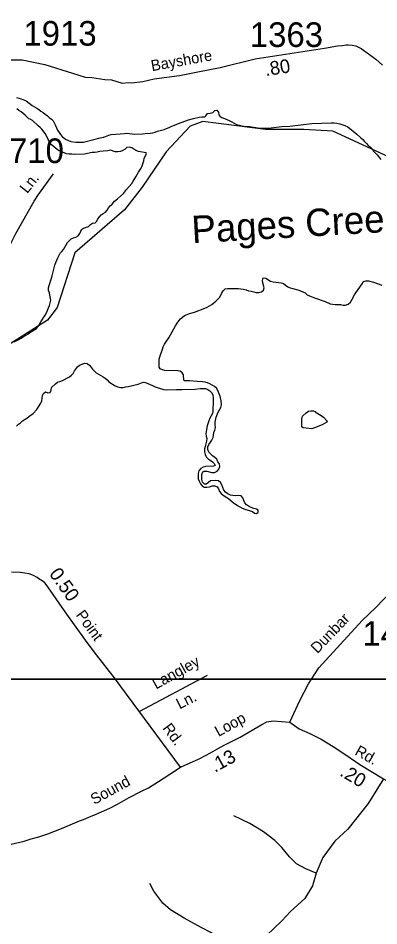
# Model space of a CAD drawing. Extents: x 1945482 to 2853149, y 66427 to 1015778.
# Drawn here: x 2364491 to 2366654, y 190657 to 196098 of the extents above; entities that cross this region are included whole.
import ezdxf

# ---------------------------------------------------------------- set-up
doc = ezdxf.new("R2010")
doc.units = 0
for name, color, linetype in [('Old_Level_10', 7, 'Continuous'), ('Old_Level_11', 7, 'Continuous'), ('Old_Level_17', 7, 'Continuous'), ('Old_Level_21', 7, 'Continuous'), ('Old_Level_25', 7, 'Continuous'), ('Old_Level_32', 7, 'Continuous'), ('Old_Level_35', 7, 'Continuous'), ('Old_Level_50', 7, 'Continuous'), ('Old_Level_60', 7, 'Continuous'), ('Old_Level_63', 7, 'Continuous'), ('Old_Level_8', 7, 'Continuous')]:
    doc.layers.add(name, color=color, linetype=linetype)

msp = doc.modelspace()

# ---------------------------------------------------------------- linework, layer by layer
at = {"layer": 'Old_Level_25'}
msp.add_line((2313126.6, 192135.8), (2381298.8, 192135.8), dxfattribs=at)
at = {"layer": 'Old_Level_32'}
for points in [[(2364442.6, 195847.4), (2364515.8, 195848.4), (2364652.1, 195819), (2364817.9, 195768.2), (2364892.7, 195744.1), (2364932.8, 195741.4), (2365010.3, 195730.7), (2365050.4, 195728.1), (2365114.4, 195708), (2365152.2, 195711.5), (2365172.3, 195710.3), (2365238, 195718.9), (2365307.4, 195733.7), (2365458.7, 195753.7), (2365567.8, 195776), (2365702.9, 195801.4), (2365912.9, 195853.7), (2366328.5, 195918.2), (2366406, 195931.3), (2366435.9, 195934.5), (2366457.8, 195937.4), (2366469.8, 195937.8), (2366493.8, 195936.8), (2366516, 195931.7), (2366548.7, 195915), (2366598.1, 195880.9), (2366635.2, 195852.4), (2366676.7, 195816)], [(2366121.2, 191878.6), (2366179.5, 192008.8), (2366231.6, 192106.9), (2366250.2, 192135.8), (2366293.8, 192203.4), (2366554.6, 192487.9), (2366635.6, 192565.1), (2366898.8, 192839.7), (2367301.9, 193319.8), (2367475.1, 193547.2)], [(2365464.7, 191608.3), (2365107.7, 192092.4), (2365074.2, 192135.8), (2364947.4, 192300.1), (2364894.6, 192370), (2364829, 192461.5), (2364782.4, 192525.6), (2364737.8, 192591.9), (2364682.7, 192669.7), (2364659.4, 192702.8), (2364651, 192712.5), (2364642.7, 192720.2), (2364628.3, 192729.6), (2364622.1, 192733.4), (2364605.7, 192744.7), (2364583.1, 192757.8), (2364556.8, 192766.8), (2364530.6, 192771.7), (2364502.4, 192774.6), (2364450.4, 192776.6)], [(2365464.7, 191608.3), (2365577.1, 191658.8), (2365614.3, 191678.3), (2365643.8, 191693.5), (2365686.8, 191719.2), (2365725.9, 191740.7), (2365822.1, 191788.6), (2365953, 191864.8), (2365982.7, 191880.6), (2366021.3, 191885.8), (2366121.2, 191878.6)], [(2366121.2, 191878.6), (2366175.4, 191838.5), (2366240.1, 191810.5), (2366308.4, 191775.4), (2366380.1, 191731.9), (2366455.4, 191682.8), (2366540.4, 191623.9), (2366681.1, 191538.8), (2366984.8, 191372.1)], [(2364448.9, 191147.9), (2364526.3, 191164.9), (2364569.8, 191178.7), (2364615.3, 191190.5), (2364668.6, 191208.6), (2364741.5, 191237.5), (2364802.5, 191261.9), (2364859.6, 191286.2), (2364883.3, 191295.2), (2364914.7, 191308.4), (2364958.1, 191326.1), (2365040.6, 191363.4), (2365087.7, 191387.3), (2365156.2, 191426), (2365230.7, 191465), (2365271.9, 191484.6), (2365332.4, 191523.1), (2365400.7, 191565.8), (2365464.7, 191608.3)]]:
    msp.add_lwpolyline(points, dxfattribs=at)
at = {"layer": 'Old_Level_35'}
for points in [[(2364337.8, 194540.2), (2364427.8, 194706.4), (2364477.9, 194806.4), (2364588.2, 195000.9), (2364612.7, 195039.9), (2364702.7, 195165.3)], [(2365624, 192158.7), (2365218.2, 191942.6)], [(2366681.1, 191538.8), (2366589.5, 191391.5), (2366468.5, 191237.6), (2366390, 191165.6), (2366318, 191067.4), (2366278.7, 190972.5), (2366255.8, 190897.2), (2366210, 190821.9), (2366125, 190743.4), (2366072.6, 190687.7), (2365981, 190599.3), (2365935.2, 190540.4), (2365886.2, 190494.6), (2365804.4, 190435.7)], [(2366278.7, 190972.5), (2366216.6, 190998.7), (2366161, 191028.1), (2366118.4, 191070.7), (2366072.6, 191126.4), (2366030.1, 191168.9), (2365961.4, 191221.3), (2365879.6, 191270.4), (2365784.7, 191316.2)], [(2365804.4, 190435.7), (2365758.6, 190488), (2365716.1, 190550.2), (2365680.1, 190589.5), (2365650.6, 190615.7), (2365588.5, 190648.4), (2365487.1, 190704.1), (2365405.3, 190753.2), (2365359.5, 190792.5), (2365303.9, 190864.5), (2365281, 190910.3)]]:
    msp.add_lwpolyline(points, dxfattribs=at)
at = {"layer": 'Old_Level_50'}
msp.add_lwpolyline([(2366771.7, 195238.2), (2366608.4, 195315.1), (2366377.8, 195420.8), (2366204.9, 195430.4), (2365974.3, 195430.4), (2365599.6, 195478.5), (2365522.7, 195449.7), (2365378.6, 195295.9), (2365234.5, 195084.4), (2365128.8, 194949.8), (2364831, 194690.3), (2364725.3, 194363.5), (2364667.6, 194286.6), (2364360.2, 194094.4)], dxfattribs=at)
at = {"layer": 'Old_Level_60'}
for points in [[(2364481, 195623.1), (2364510, 195613.2), (2364539, 195601.3), (2364576.2, 195573.8), (2364603, 195558.4), (2364616, 195550), (2364628, 195540.9), (2364641.7, 195532.2), (2364653.7, 195521.9), (2364667, 195512.5), (2364678, 195502.3), (2364691, 195492.6), (2364701.7, 195482.1), (2364715.2, 195454.4), (2364720.7, 195439.7), (2364728, 195425.5), (2364736.5, 195413.2), (2364745.5, 195401.1), (2364756, 195389.2), (2364766.7, 195378.8), (2364778.7, 195369.7), (2364793, 195364.7), (2364806.7, 195358.8), (2364837.7, 195353.8), (2364883.7, 195354.9), (2364944, 195371), (2364975, 195378.8), (2365000, 195383.9), (2365005.5, 195385.2), (2365034.7, 195396.4)], [(2365197.7, 195304), (2365184.7, 195312.3), (2365173.7, 195321), (2365158.7, 195323.6), (2365142.7, 195322.3), (2365132.2, 195311.8), (2365119.5, 195303.7), (2365105, 195298.7), (2365089.5, 195296.3), (2365073.7, 195297.3), (2365044, 195305.8), (2365028, 195303.1), (2365000, 195301.4), (2364981.2, 195298.7), (2364965.7, 195295.5), (2364950.5, 195293.4), (2364934.7, 195292.4), (2364890, 195282.1), (2364828, 195279.9), (2364813, 195282.2), (2364797, 195282.5), (2364781.5, 195285.4), (2364766.2, 195290.2), (2364738, 195302.4), (2364724.5, 195309.6), (2364701, 195329.7), (2364690, 195340.4), (2364680, 195352.4), (2364666.5, 195380.4), (2364652.2, 195407.3), (2364634, 195432.7), (2364623, 195443), (2364610.2, 195451.4), (2364577.2, 195484.8), (2364563, 195491.6), (2364555, 195494.5), (2364533, 195516.1), (2364509.2, 195536.1), (2364496, 195544.5), (2364484, 195553.8)], [(2365034.7, 195396.4), (2365049.7, 195399.6), (2365128.5, 195407.1), (2365143.5, 195407.5), (2365174.2, 195403.6), (2365190.2, 195403.1), (2365237, 195403.9), (2365252.2, 195406), (2365283, 195407.8), (2365298.2, 195410.6), (2365313, 195414.8), (2365327.2, 195420.4), (2365358, 195427.4), (2365367.7, 195430.4), (2365401, 195443.4), (2365409.7, 195447.9), (2365453.5, 195465.4), (2365513, 195487.7), (2365543, 195496.2), (2365576.2, 195504.2), (2365593, 195506.3), (2365609.7, 195507.1), (2365617.5, 195512.2), (2365627.2, 195525.3), (2365643, 195528.2), (2365658.5, 195532.8), (2365669.7, 195544), (2365682.7, 195546.4), (2365693.2, 195534.4), (2365694.7, 195518.3), (2365700, 195510.3), (2365713, 195502), (2365728.5, 195497), (2365757.2, 195484.6), (2365773, 195476.7), (2365801.2, 195460.9), (2365816, 195455.9), (2365831, 195452.8), (2365846.2, 195450.4), (2365878.7, 195448.2), (2365928.5, 195439.5), (2365944.2, 195438.2), (2365959.2, 195438.2), (2366008.7, 195440), (2366073, 195448), (2366121, 195450.7), (2366186, 195459.2), (2366253.2, 195466), (2366367.7, 195470), (2366386.5, 195469.4), (2366402.7, 195467.6), (2366420.5, 195463.9), (2366451, 195454), (2366467.2, 195445.4)], [(2366467.2, 195445.4), (2366522.2, 195403), (2366547, 195380.8), (2366557.7, 195369.7), (2366567.5, 195357.8), (2366579.5, 195347.2), (2366591, 195335.1), (2366602.7, 195325.5), (2366613.2, 195313.9), (2366621.2, 195300.8), (2366643.5, 195277.6), (2366665.2, 195251)], [(2364467.2, 194158.1), (2364495.5, 194171.9), (2364509, 194179.4), (2364522, 194187.2), (2364534.7, 194196.4), (2364548.7, 194202.7), (2364561.2, 194213.1), (2364601.2, 194237.3), (2364611.7, 194249.3), (2364618.7, 194263.2), (2364627, 194277), (2364653.2, 194317.6), (2364660.5, 194331.3), (2364674, 194361.4), (2364679.2, 194376.1), (2364687, 194406.5), (2364680.5, 194436.5), (2364678.5, 194451.4), (2364672.2, 194465.5), (2364673, 194480.8), (2364676.5, 194495.9), (2364691.5, 194539.5), (2364694.7, 194554.3), (2364712, 194618), (2364717, 194632.4), (2364723.2, 194646.3), (2364728.5, 194660.6), (2364743.5, 194688.2), (2364754, 194699.2), (2364764, 194711.2), (2364787.5, 194752.1), (2364798, 194763.7), (2364809, 194774.4), (2364823, 194780.5), (2364837.5, 194785.4), (2364851, 194793.9), (2364860.5, 194806.5), (2364866.7, 194820.4), (2364870.5, 194831), (2364884, 194838.9), (2364913.2, 194849.8), (2364925.2, 194860), (2364937.5, 194869), (2364953, 194871), (2364962, 194880.8), (2364969, 194894.5), (2364989.5, 194918.3), (2365000, 194926.4), (2365015, 194934.9), (2365024.5, 194947.2), (2365032, 194960.5), (2365042, 194972.4), (2365054, 194982.9), (2365069.7, 195000), (2365086.5, 195015.8), (2365123.7, 195046), (2365141.7, 195070.5), (2365172.2, 195107.4), (2365181.5, 195120.5), (2365196.2, 195147.1), (2365212.5, 195173.8), (2365221, 195186.2), (2365228.5, 195199.3), (2365234.2, 195213.2), (2365244, 195243.1), (2365246.2, 195258.1), (2365260.7, 195284.7), (2365258.7, 195290), (2365212.5, 195298.9), (2365197.7, 195304)], [(2365356.7, 193989), (2365343, 193996.4), (2365337.7, 194005.2), (2365336.7, 194020.8), (2365337.5, 194053.1), (2365341.2, 194068.1), (2365356.2, 194113.9), (2365361.5, 194127.9), (2365368.5, 194142.8), (2365376.5, 194155.8), (2365395.7, 194180.9), (2365435.5, 194254.5), (2365444.7, 194269.6), (2365454.5, 194283.5), (2365464.5, 194295.3), (2365475.7, 194305.7), (2365489.2, 194315.6), (2365503.7, 194321.9), (2365518, 194326.9), (2365548, 194335.7), (2365610.2, 194359.6), (2365624.2, 194365.5), (2365638, 194373.1), (2365652.2, 194382.4), (2365665, 194391.1), (2365676.7, 194401.8), (2365698.7, 194423.9), (2365706.7, 194436.7), (2365713, 194451.1), (2365721, 194464.3), (2365732, 194474.5), (2365747.2, 194476.8), (2365778.5, 194477.9), (2365794.7, 194478.2), (2365811.7, 194477), (2365827.2, 194475.4), (2365842.2, 194472.5), (2365858, 194468.7), (2365873.2, 194463.4), (2365888.2, 194461), (2365903.7, 194456.5), (2365918.7, 194454.1), (2365935, 194454.4), (2365950.7, 194457), (2365962.5, 194467.3), (2365967.2, 194480.9), (2365958.5, 194510.9), (2365957, 194526.1), (2365961, 194541.2), (2365976.5, 194539.8), (2366004.2, 194521.9), (2366020, 194517.4), (2366036.2, 194515.9), (2366069, 194511.3), (2366083.2, 194506.4), (2366095.2, 194497), (2366109.2, 194487.7), (2366123.2, 194481.6), (2366137.7, 194476.8), (2366168.7, 194468.4), (2366183.5, 194463.4), (2366211.7, 194450.6), (2366224.5, 194440.4), (2366239, 194433), (2366269.2, 194420.7), (2366332.7, 194399.3), (2366361.5, 194386.1), (2366376.5, 194382.9), (2366392.7, 194381.7), (2366408.7, 194382.3), (2366423.7, 194381.3), (2366438.5, 194377.6), (2366454.5, 194378.2), (2366471, 194383.9), (2366483.7, 194395.2), (2366493, 194409.6), (2366508, 194438.6), (2366516, 194451.7), (2366554.2, 194505.1), (2366562, 194518.5), (2366576.2, 194522.8), (2366591.5, 194523.1), (2366622, 194514.6), (2366671.7, 194497.2)], [(2364481, 193652.7), (2364492.5, 193663.5), (2364505.7, 193672.7), (2364517.2, 193683.9), (2364544, 193699.5), (2364556, 193709.4), (2364582.2, 193727.4), (2364602.7, 193751.6), (2364628, 193790), (2364632.7, 193804.4), (2364636.2, 193835.8), (2364643, 193849), (2364655.2, 193858.1), (2364668.5, 193852.4), (2364683.7, 193854.3), (2364689.7, 193869), (2364691.5, 193884.7), (2364714.5, 193905.4), (2364726.7, 193915.2), (2364741.2, 193920.9), (2364756.2, 193925.3), (2364798.5, 193948.4), (2364811, 193957.1), (2364821.5, 193968.9), (2364828.7, 193983.8), (2364846.5, 194008.6), (2364859.2, 194018), (2364874.2, 194024.5), (2364889.5, 194028.9), (2364905, 194028), (2364918.5, 194018.7), (2364937.2, 193994.6), (2364959.2, 193972.5), (2364972, 193963.1), (2365000, 193948.1), (2365012.2, 193940.6), (2365024.7, 193929.6), (2365034.7, 193918.3), (2365073.7, 193893.5), (2365089, 193887.3)], [(2365645.5, 193324.2), (2365633.2, 193314.7), (2365619.5, 193305.5), (2365608, 193305), (2365597, 193316.9), (2365592.2, 193332.4), (2365592.5, 193363.3), (2365599, 193377.6), (2365607.5, 193382.4), (2365623.2, 193381.7), (2365653.5, 193373.6), (2365669.5, 193374.4), (2365684, 193382.3), (2365694, 193394.7), (2365700, 193410.7), (2365698, 193425.6), (2365689.2, 193439.4), (2365682, 193453.9), (2365669.7, 193465.2), (2365656.7, 193475), (2365644.5, 193485.7), (2365634.5, 193497.4), (2365629.2, 193512.2), (2365629.5, 193527.7), (2365635.5, 193542.7), (2365645, 193555.6), (2365653.2, 193568.8), (2365660, 193583.6), (2365664, 193614.9), (2365670.7, 193628.5), (2365675.5, 193644.4), (2365672.7, 193660.8), (2365672.5, 193676.3), (2365679, 193706.4), (2365691.2, 193735.9), (2365706.5, 193764.4), (2365710, 193779.3), (2365708.5, 193806.8), (2365705.5, 193821.5), (2365701, 193836.5), (2365689.5, 193866.8), (2365680.2, 193879.7), (2365668.5, 193890.3), (2365641.5, 193905.9), (2365626.2, 193911), (2365611.7, 193915.1), (2365596.2, 193918.2), (2365565.2, 193920.1), (2365519.5, 193924.6), (2365489, 193923.7), (2365484.5, 193928.2), (2365481.7, 193959.4), (2365474.2, 193972.4), (2365463, 193981.2), (2365448.2, 193984.9), (2365371.5, 193986.4), (2365356.7, 193989)], [(2365089, 193887.3), (2365105, 193884.1), (2365120.2, 193884.8), (2365135, 193887.6), (2365150.5, 193889.3), (2365210.2, 193904.8), (2365240.7, 193915), (2365255.7, 193914.6), (2365269.7, 193908), (2365283.7, 193902.5), (2365297.5, 193895.1), (2365312, 193888.6), (2365356.2, 193873.5), (2365362, 193871.3), (2365378.2, 193869.9), (2365441.7, 193871.9), (2365473.2, 193871.1), (2365551.7, 193874), (2365583, 193877.9), (2365613.7, 193878), (2365628, 193871.6), (2365641.5, 193863.6), (2365651.7, 193852.3), (2365658.7, 193838.3), (2365660.7, 193822.2), (2365661, 193806.5), (2365657.7, 193742.3), (2365655.7, 193727.2), (2365640, 193699.5), (2365634.5, 193684.8), (2365625, 193653.7), (2365616.7, 193607.4), (2365618.2, 193592.4), (2365622.2, 193577.8), (2365620, 193562.2), (2365611.7, 193531.3), (2365608.5, 193515.5), (2365609.2, 193498.5), (2365613, 193482.1), (2365619.2, 193468.3), (2365630, 193456.8), (2365655.7, 193439.4), (2365666.5, 193428.2), (2365673, 193416.6), (2365663, 193411.8), (2365616.7, 193409.9), (2365600.5, 193406.5), (2365587, 193398.9), (2365584.2, 193396.6), (2365574.5, 193383.8), (2365569.7, 193369.4), (2365571.5, 193337.3), (2365576.5, 193321.8), (2365584.5, 193307), (2365595, 193294.5), (2365607.5, 193286.2), (2365622.7, 193286.4), (2365639.2, 193288.8), (2365653.7, 193294.9), (2365670, 193295.3), (2365685.5, 193289.2), (2365693.5, 193275.7), (2365698.5, 193260.4), (2365708.7, 193248.5), (2365720.5, 193238.6), (2365742, 193225.5), (2365755.2, 193216.1), (2365780.7, 193194.9), (2365806.7, 193177.4), (2365834.5, 193161.7), (2365850, 193155.5), (2365895.7, 193140.1), (2365908.2, 193131.6), (2365920.5, 193129.7), (2365928, 193134.6), (2365930.2, 193136.1), (2365929.7, 193148), (2365920.5, 193154), (2365903.7, 193158.8), (2365887.7, 193164.9), (2365873, 193172.1), (2365860.5, 193181.7), (2365849.5, 193192), (2365843.7, 193206.3), (2365837.5, 193222.1), (2365827.5, 193234.3), (2365812.5, 193236.5), (2365797.2, 193234.8), (2365779.5, 193235.9), (2365763.7, 193239.5), (2365747.7, 193247), (2365734.5, 193256.3), (2365725.2, 193269.6), (2365713.5, 193300), (2365705.5, 193314.6), (2365691.7, 193324.5), (2365676.5, 193326.3), (2365645.5, 193324.2)], [(2366252.2, 193637.1), (2366218, 193640.1), (2366201, 193642.9), (2366193, 193648.4), (2366191.5, 193681.2), (2366192, 193696.7), (2366195.7, 193711.2), (2366219.2, 193731.8), (2366231.5, 193741.6), (2366247, 193744.4), (2366262.2, 193744.9), (2366272, 193739.8), (2366272, 193738.8), (2366308.2, 193715.2), (2366321.5, 193705.9), (2366344, 193683.2), (2366342, 193676), (2366328.2, 193667.4), (2366313.5, 193660.2), (2366267.5, 193641.4), (2366252.2, 193637.1)]]:
    msp.add_lwpolyline(points, dxfattribs=at)
at = {"layer": 'Old_Level_63'}
for points in [[(2369645.2, 192135.8), (2354753, 192135.8), (2354753, 199924.5), (2369645.2, 199924.5), (2369645.2, 192135.8)], [(2368085.3, 184193.5), (2353909.6, 184193.5), (2353909.6, 192135.8), (2369645.2, 192135.8)]]:
    msp.add_lwpolyline(points, dxfattribs=at)

# ---------------------------------------------------------------- texts
at = {"layer": 'Old_Level_10'}
for s, rotation, p in [('Ln.', 51.5235, (2364545.6, 195042.7)), ('Langley', 28.9769, (2365318.1, 192073.3)), ('Ln.', 26.9378, (2365459.2, 191954.2))]:
    msp.add_text(s, height=65.62, rotation=rotation, dxfattribs=at).set_placement(p)
at = {"layer": 'Old_Level_11'}
for s, rotation, p in [('Bayshore', 10.2589, (2365293.8, 195779.6)), ('Point', 306.06, (2364834.3, 192520.4)), ('Dunbar', 46.2279, (2366285.7, 192286)), ('Loop', 28.9004, (2365692.5, 191789.1)), ('Rd.', 306.4058, (2365353.8, 191841.6)), ('Rd.', 330.4436, (2366504.8, 191686.5)), ('Sound', 28.7365, (2364947.6, 191381.8))]:
    msp.add_text(s, height=65.62, rotation=rotation, dxfattribs=at).set_placement(p)
at = {"layer": 'Old_Level_17'}
for s, rotation, p in [('.80', 8.8224, (2365976.8, 195750.2)), ('0.50', 305.2957, (2364673.9, 192767.4)), ('.13', 28.8336, (2365670.9, 191574.2)), ('.20', 329.3179, (2366414.2, 191560.9))]:
    msp.add_text(s, height=82.02, rotation=rotation, dxfattribs=at).set_placement(p)
at = {"layer": 'Old_Level_21'}
msp.add_text('Pages Creek', height=164.042, rotation=3.3095, dxfattribs=at).set_placement((2365535.5, 194748.3))
at = {"layer": 'Old_Level_8'}
for s, p in [('1913', (2364522.6, 195932.9)), ('1363', (2365880.2, 195925.1)), ('2710', (2364326.4, 195229.1)), ('1490', (2366555.4, 192335.8))]:
    msp.add_text(s, height=147.64, dxfattribs=at).set_placement(p)

doc.saveas('drawing.dxf')
